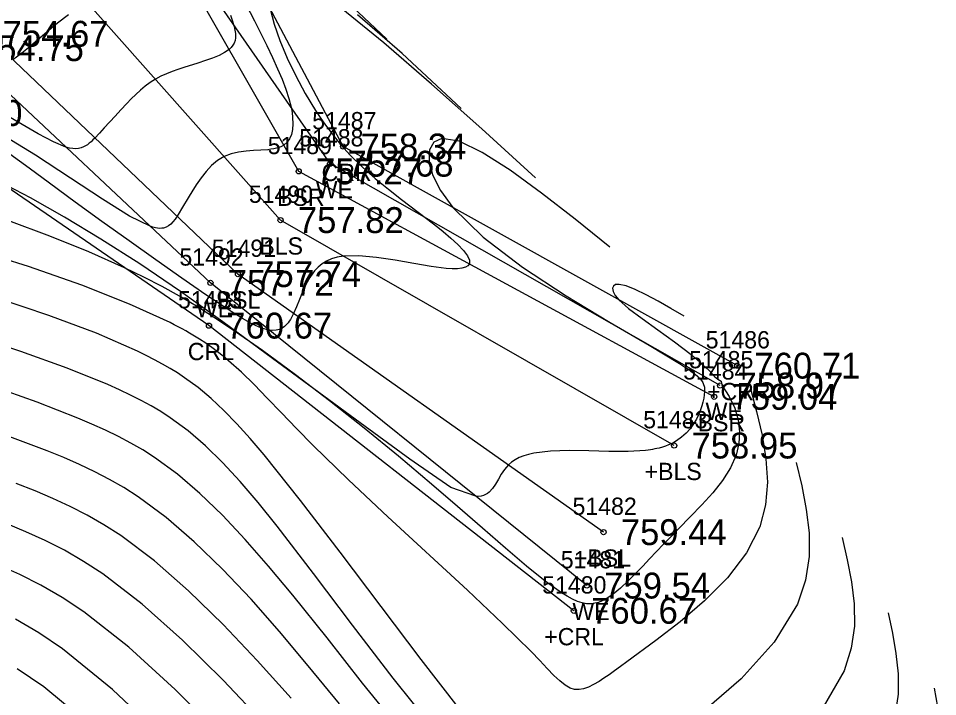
# Model space of a CAD drawing. Extents: x 1378535 to 1380697, y 997729 to 1000024.
# Drawn here: x 1380066.6 to 1380119.8, y 998722.4 to 998761.7 of the extents above; entities that cross this region are included whole.
import ezdxf

# ---------------------------------------------------------------- set-up
doc = ezdxf.new("R2010")
doc.units = 0
for name, color, linetype in [('RD_DTM_BkLn1', 7, 'Continuous'), ('RD_DTM_BkLn2', 7, 'Continuous'), ('RD_DTM_BkLn_txCode', 7, 'Continuous'), ('RD_DTM_Major1', 7, 'Continuous'), ('RD_DTM_Minor1', 7, 'Continuous'), ('RD_EX_H2O', 7, 'Continuous'), ('RD_EX_H2O_txCode', 7, 'Continuous'), ('RD_EX_TX_H2O_ELEV', 7, 'Continuous'), ('RD_EX_TX_Misc_ELEV', 7, 'Continuous'), ('RD_SMD_Locator', 7, 'Continuous')]:
    doc.layers.add(name, color=color, linetype=linetype)

msp = doc.modelspace()

# ---------------------------------------------------------------- linework, layer by layer
at = {"layer": 'RD_DTM_BkLn1'}
msp.add_lwpolyline([(1380104.548, 998736.959), (1380081.75, 998750.024), (1380069.494, 998763.848), (1380063.849, 998771.801)], dxfattribs=at)
at = {"layer": 'RD_DTM_BkLn2'}
for points in [[(1380106.863, 998739.784), (1380082.801, 998752.847), (1380075.029, 998766.476), (1380068.669, 998773.353), (1380055.416, 998791.262)], [(1380100.454, 998731.942), (1380079.28, 998746.894), (1380064.652, 998760.82)]]:
    msp.add_lwpolyline(points, dxfattribs=at)
at = {"layer": 'RD_DTM_Major1'}
for points in [[(1380069.463, 998761.927), (1380068.835, 998761.429), (1380068.24, 998760.933), (1380067.681, 998760.456), (1380067.159, 998760.015), (1380066.677, 998759.627), (1380066.237, 998759.311)], [(1380105.124, 998744.448), (1380104.357, 998744.894), (1380103.614, 998745.317), (1380102.919, 998745.692), (1380102.294, 998745.996), (1380101.765, 998746.206), (1380101.355, 998746.299), (1380101.151, 998746.283), (1380101.022, 998746.205), (1380100.971, 998746.071), (1380101.004, 998745.888), (1380101.125, 998745.663), (1380101.339, 998745.402), (1380101.908, 998744.895), (1380102.683, 998744.315), (1380103.592, 998743.672), (1380104.563, 998742.977), (1380105.524, 998742.239), (1380106.403, 998741.468), (1380106.571, 998741.303), (1380106.732, 998741.137), (1380106.885, 998740.97), (1380107.082, 998740.811), (1380107.274, 998740.684), (1380107.302, 998740.463), (1380107.735, 998739.8), (1380108.052, 998739.125), (1380108.253, 998738.443), (1380108.335, 998737.759), (1380108.296, 998737.08), (1380108.134, 998736.41), (1380107.803, 998735.663), (1380107.341, 998734.932), (1380106.779, 998734.218), (1380106.148, 998733.517), (1380105.48, 998732.827), (1380104.807, 998732.148), (1380104.366, 998731.696), (1380103.936, 998731.251), (1380103.113, 998730.389), (1380102.721, 998729.979), (1380102.34, 998729.585), (1380101.882, 998729.121), (1380101.439, 998728.702), (1380101.007, 998728.345), (1380100.581, 998728.063), (1380100.157, 998727.873), (1380099.731, 998727.789), (1380099.474, 998727.795), (1380099.21, 998727.843), (1380098.937, 998727.931), (1380098.65, 998728.058), (1380098.346, 998728.223), (1380098.022, 998728.424), (1380097.077, 998729.099), (1380095.987, 998729.971), (1380094.768, 998731.005), (1380093.436, 998732.166), (1380092.005, 998733.42), (1380090.492, 998734.729), (1380088.571, 998736.349), (1380086.591, 998737.967), (1380084.593, 998739.548), (1380082.617, 998741.058), (1380080.701, 998742.464), (1380078.887, 998743.731), (1380077.87, 998744.406), (1380076.879, 998745.031), (1380075.891, 998745.619), (1380074.884, 998746.18), (1380073.833, 998746.725), (1380072.716, 998747.267), (1380070.647, 998748.188), (1380068.388, 998749.101), (1380066.003, 998749.974)], [(1380085.163, 998721.994), (1380083.357, 998724.204), (1380081.692, 998726.179), (1380080.038, 998728.049), (1380078.393, 998729.789), (1380076.755, 998731.376), (1380075.123, 998732.785), (1380073.495, 998733.992), (1380072.671, 998734.52), (1380071.839, 998735.001), (1380070.988, 998735.444), (1380070.109, 998735.86), (1380069.193, 998736.26), (1380068.231, 998736.653), (1380065.912, 998737.528)], [(1380071.231, 998720.323), (1380068.036, 998722.969), (1380066.494, 998724.027)], [(1380119.595, 998722.91), (1380119.802, 998721.817)]]:
    msp.add_lwpolyline(points, dxfattribs=at)
at = {"layer": 'RD_DTM_Minor1'}
for points in [[(1380079.462, 998763.07), (1380080.242, 998761.569), (1380080.96, 998760.135), (1380081.287, 998759.448), (1380081.579, 998758.797), (1380081.835, 998758.182), (1380082.052, 998757.606), (1380082.226, 998757.068), (1380082.354, 998756.569), (1380082.376, 998756.464), (1380082.395, 998756.361), (1380082.412, 998756.261), (1380082.427, 998756.162), (1380082.439, 998756.064), (1380082.449, 998755.969), (1380082.464, 998755.608), (1380082.44, 998755.281), (1380082.376, 998754.99), (1380082.271, 998754.739), (1380082.124, 998754.531), (1380081.934, 998754.367), (1380081.809, 998754.296), (1380081.672, 998754.237), (1380081.522, 998754.191), (1380081.362, 998754.155), (1380081.191, 998754.126), (1380081.012, 998754.105), (1380080.612, 998754.075), (1380080.188, 998754.05), (1380079.752, 998754.017), (1380079.315, 998753.959), (1380078.89, 998753.86), (1380078.487, 998753.704), (1380078.105, 998753.473), (1380077.755, 998753.18), (1380077.436, 998752.839), (1380077.142, 998752.464), (1380076.871, 998752.07), (1380076.619, 998751.671), (1380076.459, 998751.408), (1380076.019, 998750.672), (1380075.884, 998750.453), (1380075.754, 998750.251), (1380075.636, 998750.079), (1380075.518, 998749.927), (1380075.397, 998749.797), (1380075.268, 998749.692), (1380075.127, 998749.613), (1380074.97, 998749.563), (1380074.866, 998749.549), (1380074.753, 998749.546), (1380074.631, 998749.556), (1380074.499, 998749.579), (1380074.355, 998749.616), (1380074.198, 998749.667), (1380073.009, 998750.256), (1380071.441, 998751.231), (1380069.592, 998752.451), (1380067.565, 998753.777), (1380065.458, 998755.066)], [(1380087.908, 998760.511), (1380085.253, 998763.016)], [(1380078.851, 998761.895), (1380078.95, 998761.615), (1380079.03, 998761.358), (1380079.061, 998761.243), (1380079.087, 998761.134), (1380079.109, 998761.029), (1380079.125, 998760.929), (1380079.136, 998760.833), (1380079.141, 998760.741), (1380079.137, 998760.578), (1380079.111, 998760.426), (1380079.063, 998760.285), (1380078.992, 998760.154), (1380078.895, 998760.03), (1380078.771, 998759.914), (1380078.511, 998759.736), (1380078.186, 998759.571), (1380077.81, 998759.416), (1380077.394, 998759.268), (1380076.949, 998759.123), (1380076.147, 998758.872), (1380075.807, 998758.76), (1380075.47, 998758.64), (1380075.139, 998758.507), (1380074.818, 998758.36), (1380074.508, 998758.193), (1380074.203, 998757.998), (1380073.911, 998757.783), (1380073.632, 998757.551), (1380073.362, 998757.305), (1380073.101, 998757.049), (1380072.845, 998756.786), (1380072.501, 998756.419), (1380072.167, 998756.055), (1380071.542, 998755.364), (1380071.257, 998755.055), (1380070.995, 998754.781), (1380070.882, 998754.668), (1380070.773, 998754.566), (1380070.666, 998754.473), (1380070.56, 998754.391), (1380070.453, 998754.32), (1380070.344, 998754.262), (1380070.204, 998754.206), (1380070.056, 998754.17), (1380069.896, 998754.156), (1380069.721, 998754.165), (1380069.529, 998754.198), (1380069.317, 998754.257), (1380068.596, 998754.562), (1380067.719, 998755.031), (1380065.617, 998756.244)], [(1380081.152, 998762.27), (1380081.383, 998761.387), (1380081.715, 998760.426), (1380082.134, 998759.415), (1380082.627, 998758.385), (1380083.179, 998757.362), (1380083.777, 998756.375), (1380084.086, 998755.908), (1380084.404, 998755.455), (1380084.731, 998755.018), (1380085.07, 998754.595), (1380085.42, 998754.186), (1380085.784, 998753.791), (1380086.494, 998753.091), (1380087.236, 998752.431), (1380087.994, 998751.808), (1380088.751, 998751.218), (1380090.196, 998750.122), (1380090.529, 998749.864), (1380090.849, 998749.611), (1380091.157, 998749.362), (1380091.612, 998748.977), (1380092.015, 998748.608), (1380092.344, 998748.265), (1380092.58, 998747.957), (1380092.701, 998747.693), (1380092.687, 998747.48), (1380092.601, 998747.375), (1380092.455, 998747.295), (1380092.252, 998747.24), (1380091.997, 998747.209), (1380091.692, 998747.202), (1380091.34, 998747.22), (1380090.464, 998747.331), (1380089.458, 998747.506), (1380088.385, 998747.699), (1380087.308, 998747.865), (1380086.29, 998747.959), (1380085.394, 998747.935), (1380085.032, 998747.872), (1380084.707, 998747.774), (1380084.417, 998747.645), (1380084.158, 998747.484), (1380083.927, 998747.296), (1380083.722, 998747.08), (1380083.449, 998746.706), (1380083.217, 998746.293), (1380083.017, 998745.859), (1380082.837, 998745.423), (1380082.669, 998745.003), (1380082.502, 998744.619), (1380082.442, 998744.495), (1380082.381, 998744.379), (1380082.317, 998744.269), (1380082.251, 998744.167), (1380082.182, 998744.073), (1380082.11, 998743.986), (1380081.98, 998743.859), (1380081.837, 998743.758), (1380081.679, 998743.683), (1380081.504, 998743.638), (1380081.31, 998743.624), (1380081.096, 998743.644), (1380080.647, 998743.768), (1380080.128, 998743.997), (1380079.541, 998744.318), (1380078.892, 998744.718), (1380078.184, 998745.183), (1380077.423, 998745.7), (1380076.026, 998746.664), (1380074.529, 998747.712), (1380072.972, 998748.814), (1380071.398, 998749.943), (1380069.846, 998751.069), (1380068.36, 998752.163), (1380067.193, 998753.03), (1380066.067, 998753.838)], [(1380096.516, 998752.48), (1380093.415, 998755.308), (1380090.497, 998757.908), (1380087.737, 998760.296), (1380085.262, 998762.305)], [(1380092.212, 998756.495), (1380088.79, 998759.669), (1380086.206, 998761.912)], [(1380100.82, 998748.464), (1380098.804, 998750.074), (1380096.855, 998751.588), (1380095.042, 998752.91), (1380093.432, 998753.942), (1380092.094, 998754.59), (1380091.095, 998754.756), (1380090.633, 998754.547), (1380090.381, 998754.099), (1380090.352, 998753.454), (1380090.557, 998752.653), (1380091.009, 998751.74), (1380091.718, 998750.757), (1380093.485, 998749.032), (1380095.765, 998747.299), (1380098.299, 998745.631), (1380100.829, 998744.097), (1380103.097, 998742.77), (1380104.845, 998741.722), (1380105.034, 998741.601), (1380105.208, 998741.486), (1380105.368, 998741.378), (1380105.513, 998741.276), (1380105.643, 998741.179), (1380105.759, 998741.088), (1380105.911, 998740.958), (1380106.032, 998740.836), (1380106.128, 998740.722), (1380106.199, 998740.611), (1380106.25, 998740.502), (1380106.283, 998740.392), (1380106.292, 998740.344), (1380106.299, 998740.295), (1380106.303, 998740.245), (1380106.306, 998740.194), (1380106.306, 998740.142), (1380106.305, 998740.087), (1380106.29, 998739.9), (1380106.26, 998739.697), (1380106.214, 998739.48), (1380106.152, 998739.253), (1380106.073, 998739.02), (1380105.977, 998738.785), (1380105.834, 998738.494), (1380105.664, 998738.209), (1380105.465, 998737.935), (1380105.234, 998737.678), (1380104.972, 998737.442), (1380104.677, 998737.232), (1380104.529, 998737.146), (1380104.374, 998737.066), (1380104.211, 998736.993), (1380104.04, 998736.927), (1380103.86, 998736.868), (1380103.671, 998736.816), (1380103.55, 998736.787), (1380103.425, 998736.761), (1380103.297, 998736.738), (1380103.166, 998736.717), (1380103.03, 998736.698), (1380102.892, 998736.681), (1380101.881, 998736.622), (1380100.767, 998736.624), (1380099.607, 998736.652), (1380098.457, 998736.668), (1380097.374, 998736.635), (1380096.413, 998736.517), (1380096.109, 998736.448), (1380095.829, 998736.361), (1380095.572, 998736.258), (1380095.338, 998736.136), (1380095.128, 998735.995), (1380094.943, 998735.834), (1380094.722, 998735.577), (1380094.534, 998735.295), (1380094.365, 998735.006), (1380094.2, 998734.726), (1380094.027, 998734.471), (1380093.829, 998734.258), (1380093.729, 998734.18), (1380093.619, 998734.115), (1380093.498, 998734.065), (1380093.365, 998734.032), (1380093.218, 998734.017), (1380093.056, 998734.022), (1380091.602, 998734.538), (1380089.233, 998736.179), (1380086.649, 998738.073), (1380081.292, 998741.998), (1380078.41, 998744.122), (1380075.949, 998745.886), (1380073.59, 998747.488), (1380071.348, 998748.927), (1380069.236, 998750.202), (1380067.27, 998751.309), (1380065.464, 998752.249)], [(1380108.955, 998740.334), (1380109.318, 998738.941), (1380109.635, 998737.556), (1380109.858, 998736.187), (1380109.942, 998734.842), (1380109.841, 998733.528), (1380109.506, 998732.254), (1380108.727, 998730.734), (1380107.625, 998729.301), (1380106.311, 998727.969), (1380104.895, 998726.752), (1380103.488, 998725.663), (1380101.807, 998724.426), (1380101.439, 998724.157), (1380101.095, 998723.908), (1380100.775, 998723.68), (1380100.476, 998723.475), (1380100.198, 998723.294), (1380099.877, 998723.104), (1380099.581, 998722.957), (1380099.303, 998722.859), (1380099.039, 998722.815), (1380098.782, 998722.829), (1380098.527, 998722.906), (1380098.234, 998723.072), (1380097.923, 998723.319), (1380097.582, 998723.643), (1380097.199, 998724.038), (1380096.761, 998724.501), (1380096.256, 998725.028), (1380094.603, 998726.656), (1380092.568, 998728.572), (1380087.957, 998732.838), (1380085.688, 998734.97), (1380083.646, 998736.957), (1380082.674, 998737.945), (1380081.794, 998738.861), (1380080.983, 998739.708), (1380080.218, 998740.489), (1380079.479, 998741.209), (1380078.743, 998741.87), (1380078.425, 998742.135), (1380078.1, 998742.391), (1380077.765, 998742.64), (1380077.417, 998742.884), (1380077.053, 998743.124), (1380076.669, 998743.361), (1380076.466, 998743.481), (1380076.258, 998743.6), (1380076.043, 998743.72), (1380075.821, 998743.84), (1380075.592, 998743.96), (1380075.356, 998744.081), (1380073.009, 998745.162), (1380070.231, 998746.259), (1380067.157, 998747.334), (1380063.919, 998748.344)], [(1380092.032, 998721.801), (1380089.884, 998724.57), (1380087.568, 998727.64), (1380085.204, 998730.786), (1380082.91, 998733.785), (1380080.807, 998736.413), (1380079.995, 998737.367), (1380079.222, 998738.225), (1380078.472, 998738.995), (1380077.727, 998739.689), (1380076.972, 998740.318), (1380076.189, 998740.891), (1380075.778, 998741.164), (1380075.353, 998741.427), (1380074.912, 998741.682), (1380074.453, 998741.932), (1380073.973, 998742.179), (1380073.471, 998742.425), (1380071.08, 998743.468), (1380068.337, 998744.498), (1380065.343, 998745.491)], [(1380090.625, 998720.542), (1380088.262, 998723.477), (1380085.913, 998726.547), (1380083.653, 998729.549), (1380081.558, 998732.281), (1380080.453, 998733.655), (1380079.405, 998734.884), (1380078.392, 998735.979), (1380077.394, 998736.952), (1380076.389, 998737.813), (1380075.354, 998738.574), (1380074.812, 998738.925), (1380074.253, 998739.257), (1380073.672, 998739.575), (1380073.065, 998739.884), (1380072.426, 998740.186), (1380071.752, 998740.488), (1380069.388, 998741.448), (1380066.704, 998742.415), (1380063.777, 998743.368)], [(1380088.612, 998720.577), (1380086.502, 998723.197), (1380084.44, 998725.808), (1380082.46, 998728.286), (1380081.059, 998729.975), (1380079.706, 998731.522), (1380078.385, 998732.925), (1380077.08, 998734.185), (1380075.775, 998735.299), (1380074.453, 998736.267), (1380073.772, 998736.702), (1380073.076, 998737.106), (1380072.358, 998737.487), (1380071.611, 998737.85), (1380070.828, 998738.204), (1380070.001, 998738.554), (1380067.654, 998739.469), (1380065.028, 998740.393)], [(1380111.615, 998735.978), (1380111.933, 998734.62), (1380112.199, 998733.26), (1380112.359, 998731.896), (1380112.361, 998730.527), (1380112.153, 998729.151), (1380111.68, 998727.767), (1380110.337, 998725.571), (1380108.419, 998723.443), (1380106.142, 998721.479)], [(1380082.358, 998722.313), (1380080.401, 998724.501), (1380078.417, 998726.595), (1380076.424, 998728.539), (1380074.443, 998730.274), (1380072.493, 998731.744), (1380071.523, 998732.371), (1380070.553, 998732.93), (1380069.573, 998733.435), (1380068.569, 998733.9), (1380067.531, 998734.34), (1380066.446, 998734.767)], [(1380080.767, 998720.898), (1380078.432, 998723.357), (1380076.071, 998725.681), (1380073.729, 998727.768), (1380071.45, 998729.519), (1380070.332, 998730.25), (1380069.228, 998730.888), (1380068.122, 998731.452), (1380067.001, 998731.961), (1380065.849, 998732.434)], [(1380114.275, 998731.622), (1380114.569, 998730.346), (1380114.816, 998729.068), (1380114.969, 998727.787), (1380114.981, 998726.502), (1380114.805, 998725.211), (1380114.394, 998723.913), (1380113.173, 998721.808)], [(1380078.382, 998720.096), (1380075.652, 998722.815), (1380072.954, 998725.273), (1380070.356, 998727.318), (1380069.097, 998728.154), (1380067.865, 998728.87), (1380066.641, 998729.489), (1380065.41, 998730.037)], [(1380116.935, 998727.266), (1380117.183, 998726.086), (1380117.389, 998724.907), (1380117.511, 998723.727), (1380117.508, 998722.548), (1380117.337, 998721.369)], [(1380075.027, 998719.991), (1380072.009, 998722.827), (1380069.128, 998725.171), (1380067.741, 998726.113), (1380066.389, 998726.905)]]:
    msp.add_lwpolyline(points, dxfattribs=at)
at = {"layer": 'RD_EX_H2O'}
for points in [[(1380108.189, 998741.589), (1380085.378, 998754.286), (1380077.645, 998768.896), (1380071.453, 998775.863), (1380057.354, 998791.791), (1380046.587, 998794.093), (1380040.905, 998791.763), (1380029.705, 998802.496), (1380010.231, 998811.955), (1379998.501, 998809.16), (1379976.765, 998811.574), (1379935.013, 998837.057), (1379921.054, 998848.528), (1379916.07, 998853.807), (1379913.795, 998858.542), (1379906.262, 998864.932), (1379899.149, 998873.757), (1379888.525, 998891.494)], [(1380107.204, 998740.436), (1380084.627, 998753.294), (1380075.238, 998766.821), (1380070.621, 998774.633), (1380055.416, 998791.262)], [(1380099.49, 998728.845), (1380077.687, 998746.386), (1380063.222, 998759.989)], [(1380098.738, 998727.385), (1380077.604, 998743.909), (1380059.669, 998756.229)]]:
    msp.add_lwpolyline(points, dxfattribs=at)
at = {"layer": 'RD_SMD_Locator'}
for centre in [(1380085.378, 998754.286), (1380084.627, 998753.294), (1380082.801, 998752.847), (1380081.75, 998750.024), (1380079.28, 998746.894), (1380077.687, 998746.386), (1380077.604, 998743.909), (1380108.189, 998741.589), (1380107.204, 998740.436), (1380106.863, 998739.784), (1380104.548, 998736.959), (1380100.454, 998731.942), (1380099.49, 998728.845), (1380098.738, 998727.385)]:
    msp.add_circle(centre, 0.15, dxfattribs=at)

# ---------------------------------------------------------------- texts
at = {"layer": 'RD_DTM_BkLn_txCode'}
for s, p in [('51489', (1380081.006, 998753.847)), ('51490', (1380079.915, 998751.024)), ('BSR', (1380081.549, 998750.847)), ('BLS', (1380080.522, 998748.024)), ('51491', (1380077.768, 998747.894)), ('BSL', (1380078.052, 998744.894)), ('51484', (1380105.068, 998740.784)), ('51483', (1380102.753, 998737.959)), ('+BSR', (1380105.123, 998737.784)), ('+BLS', (1380102.831, 998734.959)), ('51482', (1380098.659, 998732.942)), ('+BSL', (1380098.737, 998729.942))]:
    msp.add_text(s, height=1, dxfattribs=at).set_placement(p)
at = {"layer": 'RD_EX_H2O_txCode'}
for s, p in [('51487', (1380083.583, 998755.286)), ('51488', (1380082.832, 998754.294)), ('CRR', (1380084.126, 998752.286)), ('WE', (1380083.788, 998751.294)), ('51492', (1380075.892, 998747.386)), ('51493', (1380075.809, 998744.909)), ('WE', (1380076.848, 998744.386)), ('51486', (1380106.37, 998742.589)), ('CRL', (1380076.376, 998741.909)), ('51485', (1380105.409, 998741.436)), ('+CRR', (1380106.449, 998739.589)), ('WE', (1380106.365, 998738.436)), ('51481', (1380097.978, 998729.845)), ('51480', (1380096.903, 998728.385)), ('WE', (1380098.651, 998726.845)), ('+CRL', (1380097.021, 998725.385))]:
    msp.add_text(s, height=1, dxfattribs=at).set_placement(p)
at = {"layer": 'RD_EX_TX_H2O_ELEV'}
for s, p in [('754.75', (1380064.222, 998759.239)), ('758.20', (1380060.669, 998755.479)), ('758.34', (1380086.378, 998753.536)), ('757.68', (1380085.627, 998752.544)), ('757.72', (1380078.687, 998745.636)), ('760.67', (1380078.604, 998743.159)), ('760.71', (1380109.189, 998740.839)), ('758.97', (1380108.204, 998739.686)), ('759.54', (1380100.49, 998728.095)), ('760.67', (1380099.738, 998726.635))]:
    msp.add_text(s, height=1.5, dxfattribs=at).set_placement(p)
at = {"layer": 'RD_EX_TX_Misc_ELEV'}
for s, p in [('754.67', (1380065.652, 998760.07)), ('757.27', (1380083.801, 998752.097)), ('757.82', (1380082.75, 998749.274)), ('757.74', (1380080.28, 998746.144)), ('759.04', (1380107.863, 998739.034)), ('758.95', (1380105.548, 998736.209)), ('759.44', (1380101.454, 998731.192))]:
    msp.add_text(s, height=1.5, dxfattribs=at).set_placement(p)

doc.saveas('drawing.dxf')
